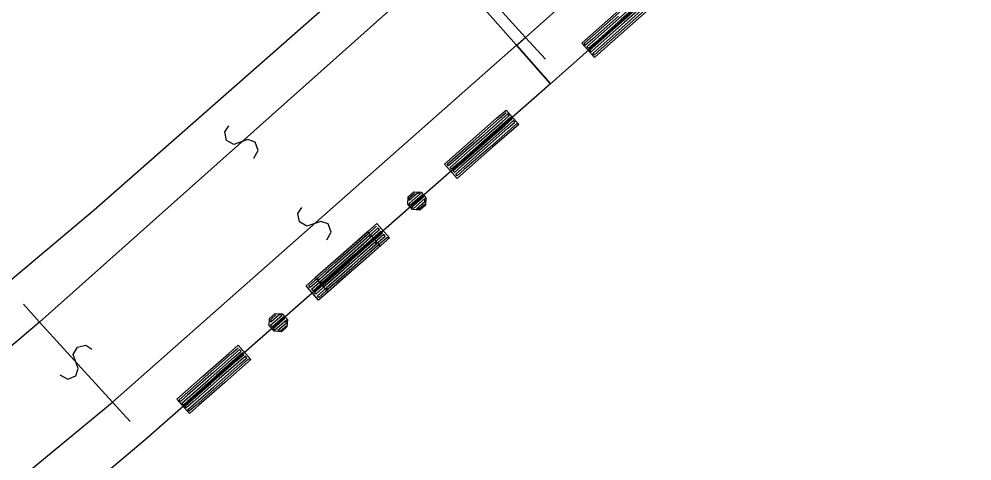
# Model space of a CAD drawing. Extents: x -266179 to -264727, y -1243225 to -1241702.
# Drawn here: x -265077.82 to -265042.92, y -1242739.62 to -1242723.44 of the extents above; entities that cross this region are included whole.
import ezdxf

# ---------------------------------------------------------------- set-up
doc = ezdxf.new("R2010")
doc.units = 0
for name, color, linetype in [('Vrstva 1', 7, 'Continuous'), ('Vrstva 19', 7, 'Continuous'), ('Vrstva 2', 7, 'Continuous'), ('Vrstva 21', 7, 'Continuous')]:
    doc.layers.add(name, color=color, linetype=linetype)

msp = doc.modelspace()

# ---------------------------------------------------------------- linework, layer by layer
at = {"layer": 'Vrstva 1'}
for p, q in [((-265042.92, -1242712.11), (-265058.36, -1242725.81)), ((-265063.35, -1242720.14), (-265075.07, -1242730.43)), ((-265059.6, -1242724.4), (-265062.28, -1242721.35)), ((-265062.28, -1242721.35), (-265059.6, -1242724.4)), ((-265058.36, -1242725.81), (-265059.6, -1242724.4)), ((-265059.6, -1242724.4), (-265058.36, -1242725.81)), ((-265058.36, -1242725.81), (-265073.2, -1242738.84)), ((-265075.07, -1242730.43), (-265099.96, -1242751.42)), ((-265073.2, -1242738.84), (-265088.74, -1242751.91))]:
    msp.add_line(p, q, dxfattribs=at)
at = {"layer": 'Vrstva 19'}
for p, q in [((-265042.92, -1242712.11), (-265058.36, -1242725.81)), ((-265058.36, -1242725.81), (-265073.2, -1242738.84)), ((-265073.2, -1242738.84), (-265088.74, -1242751.91))]:
    msp.add_line(p, q, dxfattribs=at)
for points in [[(-265054.5, -1242722.852), (-265055.451, -1242723.695), (-265056.401, -1242724.538), (-265056.745, -1242724.843), (-265057.209, -1242724.319), (-265056.259, -1242723.476), (-265055.309, -1242722.634)], [(-265055.868, -1242723.33), (-265056.818, -1242724.173), (-265057.073, -1242724.398), (-265057.126, -1242724.338), (-265056.175, -1242723.496), (-265055.225, -1242722.653)], [(-265054.812, -1242722.607), (-265055.762, -1242723.45), (-265056.712, -1242724.292), (-265056.966, -1242724.518), (-265057.019, -1242724.458), (-265056.069, -1242723.615), (-265055.119, -1242722.773)], [(-265054.705, -1242722.727), (-265055.656, -1242723.569), (-265056.606, -1242724.412), (-265056.86, -1242724.638), (-265056.913, -1242724.578), (-265055.963, -1242723.735), (-265055.013, -1242722.893)], [(-265054.599, -1242722.847), (-265055.549, -1242723.689), (-265056.5, -1242724.532), (-265056.754, -1242724.757), (-265056.807, -1242724.697), (-265055.857, -1242723.855), (-265054.907, -1242723.012)], [(-265059.519, -1242727.294), (-265060.473, -1242728.132), (-265061.428, -1242728.97), (-265061.773, -1242729.273), (-265062.235, -1242728.747), (-265061.281, -1242727.909), (-265060.326, -1242727.072), (-265059.981, -1242726.768), (-265059.519, -1242727.294), (-265059.603, -1242727.275), (-265060.557, -1242728.112), (-265061.512, -1242728.95), (-265061.767, -1242729.174), (-265061.82, -1242729.114), (-265060.865, -1242728.276), (-265059.911, -1242727.439), (-265059.655, -1242727.214), (-265059.708, -1242727.154), (-265060.663, -1242727.992), (-265061.617, -1242728.83), (-265061.873, -1242729.054), (-265061.925, -1242728.994), (-265060.971, -1242728.156), (-265060.016, -1242727.318), (-265059.761, -1242727.094), (-265059.814, -1242727.034), (-265060.768, -1242727.872), (-265061.723, -1242728.71), (-265061.978, -1242728.934), (-265062.031, -1242728.874), (-265061.076, -1242728.036), (-265060.122, -1242727.198), (-265059.866, -1242726.974), (-265059.919, -1242726.914), (-265060.874, -1242727.752), (-265061.828, -1242728.589), (-265062.084, -1242728.814), (-265062.136, -1242728.754), (-265061.182, -1242727.916), (-265060.228, -1242727.078), (-265059.972, -1242726.854)], [(-265062.936, -1242730.253), (-265063.139, -1242730.432), (-265063.407, -1242730.414), (-265063.585, -1242730.211), (-265063.567, -1242729.943), (-265063.364, -1242729.765), (-265063.096, -1242729.782), (-265062.918, -1242729.985), (-265062.936, -1242730.253), (-265062.97, -1242730.23), (-265063.15, -1242730.388), (-265063.263, -1242730.381), (-265062.962, -1242730.117), (-265062.955, -1242730.004), (-265063.376, -1242730.374), (-265063.428, -1242730.313), (-265063.008, -1242729.944), (-265063.06, -1242729.884), (-265063.481, -1242730.253), (-265063.534, -1242730.193), (-265063.113, -1242729.824), (-265063.226, -1242729.816), (-265063.527, -1242730.08), (-265063.519, -1242729.967), (-265063.339, -1242729.809)], [(-265064.59, -1242731.747), (-265065.545, -1242732.585), (-265066.499, -1242733.422), (-265066.845, -1242733.726), (-265067.306, -1242733.2), (-265066.352, -1242732.362), (-265065.398, -1242731.524), (-265065.052, -1242731.221), (-265064.59, -1242731.747), (-265064.674, -1242731.727), (-265065.628, -1242732.565), (-265066.583, -1242733.403), (-265066.838, -1242733.627), (-265066.891, -1242733.567), (-265065.937, -1242732.729), (-265064.982, -1242731.891), (-265064.727, -1242731.667), (-265064.779, -1242731.607), (-265065.734, -1242732.445), (-265066.688, -1242733.283), (-265066.944, -1242733.507), (-265066.997, -1242733.447), (-265066.042, -1242732.609), (-265065.088, -1242731.771), (-265064.832, -1242731.547), (-265064.885, -1242731.487), (-265065.839, -1242732.325), (-265066.794, -1242733.162), (-265067.049, -1242733.387), (-265067.102, -1242733.326), (-265066.148, -1242732.489), (-265065.193, -1242731.651), (-265064.938, -1242731.427), (-265064.99, -1242731.366), (-265065.945, -1242732.204), (-265066.899, -1242733.042), (-265067.155, -1242733.266), (-265067.208, -1242733.206), (-265066.253, -1242732.368), (-265065.299, -1242731.531), (-265065.043, -1242731.306)], [(-265064.254, -1242731.45), (-265065.208, -1242732.288), (-265066.162, -1242733.126), (-265066.508, -1242733.429), (-265066.97, -1242732.903), (-265066.015, -1242732.065), (-265065.061, -1242731.228), (-265064.715, -1242730.924), (-265064.254, -1242731.45), (-265064.352, -1242731.444), (-265065.307, -1242732.282), (-265066.261, -1242733.119), (-265066.517, -1242733.344), (-265066.57, -1242733.284), (-265065.615, -1242732.446), (-265064.661, -1242731.608), (-265064.405, -1242731.384), (-265064.458, -1242731.324), (-265065.412, -1242732.161), (-265066.367, -1242732.999), (-265066.622, -1242733.223), (-265066.675, -1242733.163), (-265065.721, -1242732.325), (-265064.766, -1242731.488), (-265064.511, -1242731.263), (-265064.563, -1242731.203), (-265065.518, -1242732.041), (-265066.472, -1242732.879), (-265066.728, -1242733.103), (-265066.781, -1242733.043), (-265065.826, -1242732.205), (-265064.872, -1242731.367), (-265064.616, -1242731.143), (-265064.669, -1242731.083), (-265065.623, -1242731.921), (-265066.578, -1242732.759), (-265066.833, -1242732.983), (-265066.886, -1242732.923), (-265065.932, -1242732.085), (-265064.977, -1242731.247), (-265064.722, -1242731.023)], [(-265068.007, -1242734.706), (-265068.21, -1242734.884), (-265068.478, -1242734.867), (-265068.656, -1242734.664), (-265068.639, -1242734.396), (-265068.436, -1242734.218), (-265068.167, -1242734.235), (-265067.989, -1242734.438), (-265068.007, -1242734.706), (-265068.041, -1242734.683), (-265068.221, -1242734.841), (-265068.334, -1242734.834), (-265068.033, -1242734.57), (-265068.026, -1242734.457), (-265068.447, -1242734.826), (-265068.5, -1242734.766), (-265068.079, -1242734.397), (-265068.132, -1242734.337), (-265068.552, -1242734.706), (-265068.605, -1242734.646), (-265068.184, -1242734.276), (-265068.297, -1242734.269), (-265068.598, -1242734.533), (-265068.59, -1242734.42), (-265068.41, -1242734.262)], [(-265069.325, -1242735.903), (-265070.279, -1242736.741), (-265071.234, -1242737.578), (-265071.579, -1242737.882), (-265072.041, -1242737.356), (-265071.087, -1242736.518), (-265070.132, -1242735.68), (-265069.787, -1242735.377), (-265069.325, -1242735.903), (-265069.424, -1242735.896), (-265070.378, -1242736.734), (-265071.332, -1242737.572), (-265071.588, -1242737.796), (-265071.641, -1242737.736), (-265070.686, -1242736.898), (-265069.732, -1242736.061), (-265069.476, -1242735.836), (-265069.529, -1242735.776), (-265070.484, -1242736.614), (-265071.438, -1242737.452), (-265071.694, -1242737.676), (-265071.746, -1242737.616), (-265070.792, -1242736.778), (-265069.837, -1242735.94), (-265069.582, -1242735.716), (-265069.635, -1242735.656), (-265070.589, -1242736.494), (-265071.544, -1242737.332), (-265071.799, -1242737.556), (-265071.852, -1242737.496), (-265070.897, -1242736.658), (-265069.943, -1242735.82), (-265069.687, -1242735.596), (-265069.74, -1242735.536), (-265070.695, -1242736.374), (-265071.649, -1242737.211), (-265071.905, -1242737.436), (-265071.957, -1242737.375), (-265071.003, -1242736.538), (-265070.048, -1242735.7), (-265069.793, -1242735.476)]]:
    msp.add_lwpolyline(points, dxfattribs=at)
at = {"layer": 'Vrstva 2'}
for p, q in [((-265059.27, -1242724.11), (-265044.33, -1242710.77)), ((-265062, -1242721.1), (-265059.27, -1242724.11)), ((-265062.28, -1242721.35), (-265077.07, -1242734.53)), ((-265059.6, -1242724.4), (-265059.27, -1242724.11)), ((-265058.54, -1242724.91), (-265059.27, -1242724.11)), ((-265059.6, -1242724.4), (-265074.4, -1242737.46)), ((-265077.65, -1242733.88), (-265077.07, -1242734.53)), ((-265077.07, -1242734.53), (-265092.14, -1242747.38)), ((-265074.4, -1242737.46), (-265077.07, -1242734.53)), ((-265089.78, -1242750.16), (-265074.4, -1242737.46)), ((-265073.75, -1242738.17), (-265074.4, -1242737.46))]:
    msp.add_line(p, q, dxfattribs=at)
for points in [[(-265069.214, -1242728.533), (-265069.055, -1242728.245), (-265069.173, -1242727.948), (-265069.443, -1242727.854), (-265069.95, -1242728.037), (-265070.224, -1242727.88), (-265070.284, -1242727.572), (-265070.136, -1242727.347)], [(-265066.541, -1242731.525), (-265066.381, -1242731.238), (-265066.498, -1242730.94), (-265066.768, -1242730.845), (-265067.275, -1242731.026), (-265067.549, -1242730.868), (-265067.608, -1242730.559), (-265067.459, -1242730.335)], [(-265076.323, -1242736.463), (-265076.033, -1242736.618), (-265075.737, -1242736.497), (-265075.647, -1242736.226), (-265075.836, -1242735.721), (-265075.681, -1242735.445), (-265075.374, -1242735.382), (-265075.147, -1242735.527)]]:
    msp.add_lwpolyline(points, dxfattribs=at)
at = {"layer": 'Vrstva 21'}
for p, q in [((-265042.92, -1242712.11), (-265058.36, -1242725.81)), ((-265058.36, -1242725.81), (-265073.2, -1242738.84)), ((-265073.2, -1242738.84), (-265088.74, -1242751.91))]:
    msp.add_line(p, q, dxfattribs=at)

doc.saveas('drawing.dxf')
